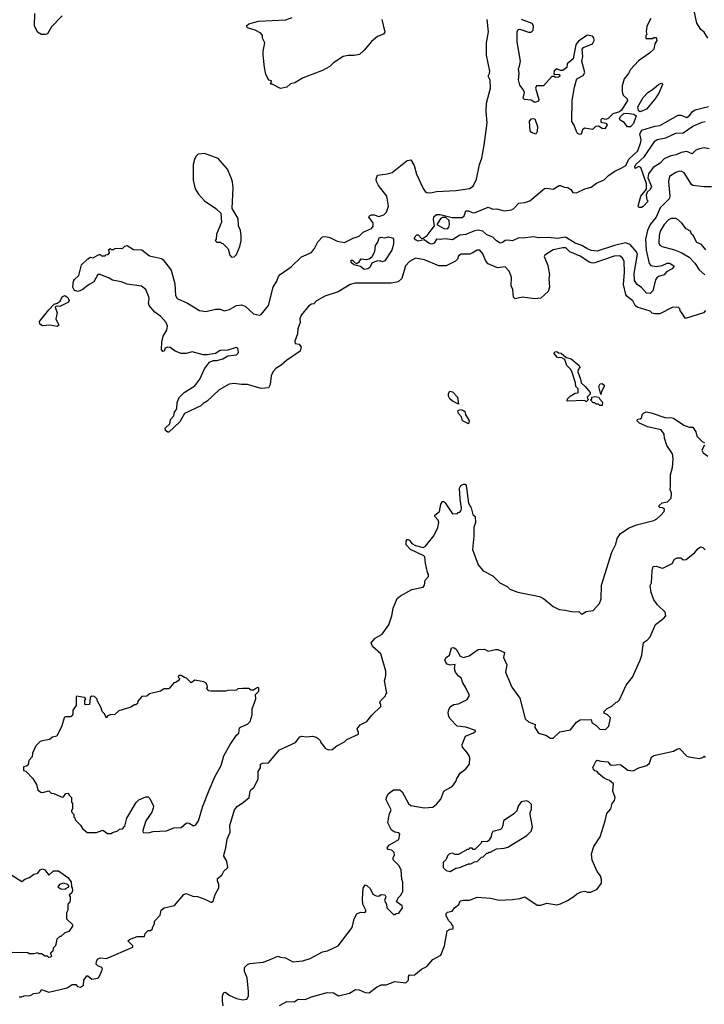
# Model space of a CAD drawing. Extents: x 2210602 to 2357277, y 510288 to 673808.
# Tile 382 of 464: x 2283369 to 2288947, y 658089 to 666114. Entities that reach past the tile are written whole.
import ezdxf

# ---------------------------------------------------------------- set-up
doc = ezdxf.new("R2010")
doc.units = 0

msp = doc.modelspace()

# ---------------------------------------------------------------- linework, layer by layer
at = {"layer": '0CON05XD'}
for points in [[(2288945, 666013.3), (2288920, 666035), (2288886, 666085), (2288856.7, 666225)], [(2283715, 666145.7), (2283628, 666055), (2283595, 666000), (2283577.3, 665992.7), (2283545, 665993.1), (2283513.2, 666013.2), (2283490, 666065), (2283492, 666165)], [(2288957, 663743), (2288940, 663725), (2288795, 663680), (2288750, 663745), (2288748.3, 663758.3), (2288735, 663770), (2288685, 663767.5), (2288585, 663717.5), (2288545, 663717.5), (2288523, 663723), (2288505, 663737.5), (2288400.3, 663770.3), (2288383.8, 663785), (2288363.9, 663823.9), (2288317.3, 663857.3), (2288307.5, 663875), (2288290, 663955), (2288296.9, 664056.9), (2288294.3, 664145), (2288281.3, 664171.3), (2288259.7, 664189.7), (2288213.4, 664186.6), (2288055, 664131.4), (2288035, 664130), (2288015, 664135.7), (2287935, 664187.1), (2287851.2, 664221.2), (2287817.5, 664255), (2287795, 664256), (2287715, 664238), (2287647.5, 664195), (2287643.3, 664185), (2287671.4, 664111.4), (2287685.8, 664035.8), (2287680.8, 664005), (2287686, 663935), (2287675, 663897.5), (2287615, 663843.3), (2287565, 663840), (2287465, 663853.3), (2287405, 663840), (2287393, 663853), (2287386.4, 663916.4), (2287372.5, 663945), (2287376, 664015), (2287356.2, 664065), (2287325, 664098.8), (2287262.3, 664092.3), (2287185, 664123.8), (2287166.2, 664145), (2287143.3, 664205), (2287117.5, 664235), (2287095, 664236.7), (2287055, 664210), (2287035, 664203.8), (2286965, 664202.5), (2286945, 664190), (2286937, 664163), (2286920, 664145), (2286845, 664107.5), (2286785, 664108), (2286667.2, 664157.2), (2286595, 664170), (2286545, 664143.3), (2286511.2, 664108.8), (2286483.3, 664005), (2286451.7, 663978.3), (2286395, 663968), (2286103.4, 663966.6), (2286062.5, 663955), (2285963.6, 663896.4), (2285855, 663860), (2285786.7, 663823.3), (2285765, 663797.5), (2285745, 663796.7), (2285725, 663782.5), (2285662.3, 663705), (2285651.5, 663675), (2285652.9, 663645), (2285635.5, 663595), (2285631.1, 663555), (2285609.2, 663495), (2285613.9, 663473.9), (2285645, 663468.8), (2285660.8, 663445), (2285655, 663413.3), (2285542.7, 663337.3), (2285500.5, 663299.5), (2285455, 663270), (2285434.2, 663245.8), (2285417.7, 663212.3), (2285408.3, 663141.7), (2285395, 663112.5), (2285335, 663107.5), (2285225, 663140), (2285175, 663140), (2285115, 663150), (2285075, 663143.3), (2284993.9, 663096.1), (2284897.5, 663005), (2284863.9, 662986.1), (2284843.6, 662966.4), (2284712.5, 662905), (2284673, 662837), (2284585, 662752.5), (2284575, 662752.5), (2284557.5, 662765), (2284553.8, 662785), (2284591.2, 662818.8), (2284596, 662855), (2284623.8, 662885), (2284630, 662915), (2284647.9, 662942.1), (2284651.1, 662995), (2284667.5, 663035), (2284707.5, 663075), (2284795, 663130), (2284836.7, 663185), (2284875, 663267.5), (2284915, 663322.5), (2284945, 663337.5), (2284975, 663336.7), (2285025, 663348.8), (2285065.9, 663374.1), (2285135, 663382.9), (2285150, 663395), (2285152, 663405), (2285145, 663436.7), (2285133.3, 663443.3), (2285065, 663420), (2285002.9, 663417.1), (2284965, 663392.5), (2284895, 663383.3), (2284863.6, 663383.6), (2284775, 663407.5), (2284725, 663392.5), (2284685, 663392.5), (2284635, 663413.3), (2284595, 663441.2), (2284575, 663446), (2284554.1, 663435.9), (2284545, 663412.5), (2284535, 663410), (2284524, 663425), (2284526, 663485), (2284538, 663535), (2284566.7, 663585), (2284573.3, 663615), (2284561.2, 663645), (2284518, 663695), (2284469.3, 663729.3), (2284423.8, 663785), (2284418, 663805), (2284424, 663835), (2284420.8, 663855), (2284396, 663915), (2284362.1, 663942.1), (2284245, 663957.8), (2284195, 663977.5), (2284125, 663991.8), (2284098.8, 664008.8), (2284025, 664037.5), (2284005, 664037.5), (2283972.7, 663977.3), (2283935, 663956.2), (2283878.8, 663911.2), (2283845, 663898.8), (2283816.4, 663906.4), (2283801.2, 663935), (2283807.7, 663982.3), (2283814.2, 663995.8), (2283849.5, 664030.5), (2283872.5, 664115), (2283924.1, 664165.9), (2283945, 664177.5), (2283965, 664172.5), (2284015, 664200), (2284025, 664200), (2284035, 664190), (2284065, 664190), (2284071.7, 664198.3), (2284088.3, 664201.7), (2284100, 664215), (2284098.3, 664228.3), (2284090, 664235), (2284105, 664250), (2284115, 664240), (2284135, 664240), (2284145, 664250), (2284165, 664252.5), (2284205, 664250), (2284225, 664267.5), (2284245, 664272.5), (2284295, 664242.5), (2284365, 664237.5), (2284425, 664190), (2284525, 664168.8), (2284538.3, 664158.3), (2284602.3, 664072.3), (2284632.1, 663962.1), (2284638.6, 663865), (2284652.8, 663842.8), (2284735, 663802.9), (2284833, 663743), (2284885, 663736), (2284965, 663753.8), (2285003.8, 663753.8), (2285035, 663742.5), (2285078.3, 663751.7), (2285135, 663784), (2285175, 663790.8), (2285205, 663778), (2285275, 663717.5), (2285323.3, 663706.7), (2285335, 663710), (2285395.6, 663784.4), (2285434.5, 663935.5), (2285465, 663983.3), (2285477.6, 664022.4), (2285491.7, 664038.3), (2285579.5, 664100.5), (2285665, 664180.6), (2285745, 664216), (2285771.1, 664248.9), (2285798.1, 664305), (2285835, 664344), (2285863.9, 664346.1), (2285895, 664340), (2285955, 664310), (2286015, 664296.9), (2286085, 664332.9), (2286135, 664348.8), (2286168.3, 664381.7), (2286235, 664413.3), (2286248.9, 664431.1), (2286249.7, 664459.7), (2286214.4, 664504.4), (2286218.8, 664515), (2286235.6, 664524.4), (2286257.5, 664525), (2286295, 664510.6), (2286335, 664524.3), (2286357.1, 664545), (2286374, 664595), (2286360, 664675), (2286292.7, 664762.7), (2286276.7, 664795), (2286273.3, 664815), (2286285, 664847.5), (2286365, 664856.7), (2286405, 664870), (2286525, 664967.5), (2286555, 664972.5), (2286583.3, 664925), (2286602, 664855), (2286657.3, 664737.3), (2286673, 664713), (2286687.5, 664705), (2286715, 664702.5), (2286765, 664714.2), (2286925, 664723.1), (2287035, 664738.5), (2287065, 664758), (2287091.4, 664815), (2287115.7, 664934.3), (2287133.8, 664985), (2287152.5, 665092.5), (2287178.1, 665275), (2287169.4, 665365), (2287172.9, 665435), (2287205.7, 665555), (2287202.7, 665622.7), (2287186.2, 665655), (2287198, 665675), (2287200, 665695), (2287171.9, 665825), (2287173.5, 665925), (2287188.6, 666015), (2287177.5, 666115)], [(2286318.8, 666115), (2286345, 666012.5), (2286334.1, 665995.9), (2286285, 665976.2), (2286234.3, 665935.7), (2286176.7, 665865), (2286138.3, 665831.7), (2286095, 665823.3), (2286046.4, 665823.6), (2286005, 665813.3), (2285925, 665763.3), (2285896.1, 665733.9), (2285835, 665700), (2285679.3, 665640.7), (2285609.5, 665600.5), (2285575, 665591.2), (2285545.9, 665564.1), (2285495, 665554), (2285425, 665590), (2285415, 665590), (2285410, 665595), (2285418.3, 665601.7), (2285420, 665615), (2285401.7, 665621.7), (2285390, 665635), (2285375, 665670), (2285362, 665725), (2285352.5, 665825), (2285352.7, 665857.3), (2285366.2, 665925), (2285346.2, 665965), (2285345.9, 665985.9), (2285333.6, 666003.6), (2285288.3, 666028.3), (2285225, 666047.5), (2285217.5, 666065), (2285235, 666080), (2285315, 666102.5), (2285535.9, 666114.1), (2285588, 666132)], [(2288512.5, 666125), (2288478.3, 666061.7), (2288472.5, 666015), (2288480, 665995), (2288470, 665985), (2288471.7, 665961.7), (2288525, 665960), (2288535, 665970), (2288555, 665970), (2288560, 665945), (2288543, 665917), (2288536.4, 665873.6), (2288499.3, 665840.7), (2288410.7, 665779.3), (2288345, 665707.5), (2288330, 665675), (2288295, 665632.5), (2288276.7, 665575), (2288277.5, 665525), (2288285, 665500), (2288318.3, 665468.3), (2288320, 665455), (2288273, 665377), (2288255, 665362.5), (2288203, 665347), (2288165, 665310), (2288145, 665300), (2288115, 665310), (2288103, 665297), (2288105, 665280), (2288145, 665270), (2288156.7, 665256.7), (2288137.5, 665225), (2288115, 665226.7), (2288085, 665247.5), (2288060, 665245), (2288035, 665220), (2287970.7, 665229.3), (2287953.9, 665216.1), (2287945, 665180), (2287935, 665177.5), (2287915, 665187.5), (2287905, 665202.5), (2287886.7, 665255), (2287868, 665285), (2287870, 665455), (2287888.8, 665565), (2287906.2, 665625), (2287915, 665636.2), (2287959.3, 665660.7), (2287972.5, 665685), (2287950, 665775), (2287956.7, 665815), (2287951.2, 665875), (2287962.3, 665887.7), (2288035, 665916.7), (2288050, 665945), (2288047, 665967), (2288035, 665980), (2287995, 665987.5), (2287925, 665942.5), (2287903.3, 665915), (2287896.7, 665895), (2287877.5, 665795), (2287830, 665755), (2287826.4, 665723.6), (2287795, 665700), (2287775, 665700), (2287745, 665712.5), (2287723.3, 665696.7), (2287721.7, 665671.7), (2287768.3, 665668.3), (2287770, 665655), (2287760, 665645), (2287735, 665642.5), (2287725, 665650), (2287705, 665650), (2287637.5, 665575), (2287580, 665575), (2287572.5, 665555), (2287600, 665465), (2287595, 665450), (2287565, 665440), (2287535, 665457.5), (2287483, 665463), (2287470, 665475), (2287481.7, 665521.7), (2287472.5, 665545), (2287445, 665580), (2287432.5, 665625), (2287437.5, 665675), (2287432.5, 665715), (2287442.5, 665735), (2287450, 665775), (2287421.2, 665935), (2287423.3, 666015), (2287430, 666035), (2287445, 666037.5), (2287515, 666012), (2287535, 666012), (2287551.7, 666028.3), (2287556.7, 666065), (2287545, 666082.5), (2287457, 666117)], [(2288976, 665965), (2288945, 666013.3)], [(2288425, 665363.3), (2288411.2, 665371.2), (2288406.9, 665405), (2288449.8, 665480.2), (2288487.8, 665522.2), (2288525, 665544.3), (2288575, 665585.8), (2288595, 665596), (2288603.3, 665593.3), (2288606, 665585), (2288576.8, 665515), (2288545, 665466.5), (2288475.8, 665384.2), (2288425, 665363.3)], [(2289005, 664751.9), (2288945, 664751.4), (2288855, 664764), (2288841.9, 664771.9), (2288782, 664865), (2288765, 664878), (2288745, 664879.2), (2288715, 664870), (2288663.8, 664835), (2288656, 664795), (2288665.5, 664675.5), (2288661.5, 664655), (2288588.8, 664581.2), (2288554.2, 664505.8), (2288505.3, 664444.7), (2288484.6, 664395), (2288468.6, 664325), (2288473.6, 664235), (2288496.6, 664126.6), (2288511.9, 664111.9), (2288555, 664102.5), (2288605, 664110), (2288645, 664130), (2288665, 664130.8), (2288702.5, 664105), (2288685.4, 664084.6), (2288640, 664060), (2288621.2, 664035), (2288575, 664022.1), (2288559.1, 664010.9), (2288549.6, 663995), (2288528.1, 663905), (2288505, 663882.2), (2288475, 663886), (2288435, 663930.6), (2288399.2, 663955), (2288379.5, 663989.5), (2288374.6, 664045), (2288402.2, 664202.2), (2288393.4, 664223.4), (2288342.9, 664282.9), (2288305, 664295.4), (2288215, 664274.6), (2288075, 664228.2), (2288025, 664232.3), (2287989.5, 664249.5), (2287949.2, 664275), (2287895, 664293.8), (2287815, 664342.8), (2287752.1, 664332.1), (2287675, 664340), (2287595, 664337.5), (2287555, 664345.6), (2287465, 664334.4), (2287435, 664337.1), (2287385, 664311.8), (2287345, 664318.6), (2287325, 664315.8), (2287302.7, 664297.3), (2287285, 664292), (2287255, 664311.2), (2287225, 664342), (2287175, 664360.8), (2287141.7, 664391.7), (2287105, 664398.7), (2287075, 664393.4), (2287005, 664363.5), (2286955, 664356.7), (2286895, 664320.6), (2286835, 664329.1), (2286795, 664322), (2286765, 664325.8), (2286745, 664293.3), (2286725, 664285.8), (2286702.6, 664292.6), (2286665, 664318.8), (2286615, 664308.6), (2286595, 664319.4), (2286582, 664335), (2286605, 664360.8), (2286615, 664360), (2286641.7, 664331.7), (2286655, 664332.5), (2286688.8, 664355), (2286722.3, 664397.7), (2286747.5, 664435), (2286739.2, 664485), (2286743, 664507), (2286764.2, 664525.8), (2286796.1, 664526.1), (2286892, 664502), (2286975, 664502.9), (2286991.2, 664515), (2287003.6, 664556.4), (2287025, 664556.2), (2287055, 664542), (2287075, 664540), (2287185, 664586), (2287225, 664570), (2287256.1, 664573.9), (2287315, 664557.5), (2287375, 664565.6), (2287395, 664575.8), (2287435, 664620), (2287485, 664624.3), (2287525, 664637.5), (2287645, 664739.2), (2287662.3, 664742.3), (2287715, 664733.8), (2287765, 664762.5), (2287775, 664762.5), (2287805, 664750), (2287835.9, 664745.9), (2287859.5, 664729.5), (2287876.4, 664706.4), (2287905, 664704.2), (2287975, 664736), (2288025, 664748), (2288068.7, 664781.3), (2288132.3, 664807.7), (2288167.5, 664845), (2288219.1, 664880.9), (2288269.2, 664905), (2288307.3, 664925), (2288332.2, 664977.8), (2288406.1, 665045), (2288430.5, 665115), (2288432.9, 665135), (2288420.8, 665185), (2288436.8, 665213.2), (2288545, 665247.1), (2288585, 665252.5), (2288735, 665336.2), (2288755, 665336.7), (2288805, 665316.7), (2288828.8, 665335), (2288850, 665365), (2288871.7, 665378.3), (2288982.7, 665407.3)], [(2288345, 665240), (2288322.1, 665242.1), (2288295, 665276.7), (2288262.5, 665295), (2288257.5, 665305), (2288263.6, 665326.4), (2288291.2, 665348.8), (2288316.4, 665353.6), (2288373.3, 665343.3), (2288391.7, 665331.7), (2288370.6, 665269.4), (2288345, 665240)], [(2287575, 665180), (2287540, 665195), (2287528.3, 665208.3), (2287523, 665287), (2287540, 665305), (2287555, 665310), (2287567, 665307), (2287587.5, 665245), (2287586.4, 665203.6), (2287575, 665180)], [(2288987.3, 665062.7), (2288945, 665069.4), (2288907.2, 665062.8), (2288879.2, 665050.8), (2288848.3, 665021.7), (2288805, 665040), (2288758.8, 665031.2), (2288717.3, 665012.7), (2288675, 665004), (2288621.1, 664978.9), (2288588.8, 664945), (2288531.5, 664908.5), (2288493.2, 664856.8), (2288488, 664825), (2288517.5, 664755), (2288505, 664730), (2288481.7, 664708.3), (2288472.5, 664685), (2288480, 664645), (2288490, 664635), (2288449.3, 664590.7), (2288435, 664583.3), (2288413, 664583), (2288407.5, 664595), (2288430, 664675), (2288477.5, 664732.5), (2288476.1, 664776.1), (2288428.8, 664908.8), (2288415, 664917.5), (2288382.5, 664902.5), (2288380, 664915), (2288390, 664935), (2288459.5, 665000.5), (2288543.3, 665125), (2288562.3, 665137.7), (2288635, 665152.5), (2288715, 665188.8), (2288775, 665192.5), (2288855, 665247.1), (2288930.7, 665279.3), (2288955, 665284.3)], [(2285095, 664180), (2285115, 664182.5), (2285135, 664200), (2285162.5, 664265), (2285172.5, 664315), (2285172.5, 664355), (2285167, 664397), (2285152.5, 664435), (2285147.5, 664495), (2285100, 664575), (2285107.5, 664745), (2285103, 664793), (2285092.5, 664825), (2285062.5, 664895), (2284985, 664982.5), (2284875, 665022.5), (2284823, 665017), (2284805, 665000), (2284792.5, 664975), (2284783.3, 664935), (2284783.3, 664805), (2284797.5, 664735), (2284825, 664692.5), (2284875, 664636.7), (2284966.1, 664576.1), (2285007, 664537), (2285012.5, 664465), (2284973, 664367), (2284970, 664325), (2284960, 664315), (2284975, 664300), (2285005, 664300), (2285011.7, 664291.7), (2285025, 664290), (2285067, 664247), (2285080, 664195), (2285095, 664180)], [(2286855, 664409.2), (2286866.3, 664423.7), (2286871.9, 664445), (2286867.7, 664477.7), (2286841.7, 664501.7), (2286815, 664502.5), (2286798.3, 664491.7), (2286767.5, 664445), (2286825, 664412.9), (2286855, 664409.2)], [(2288958.8, 664238.8), (2288923, 664283), (2288887, 664297), (2288857.5, 664355), (2288842.5, 664365), (2288835, 664390), (2288798.3, 664408.3), (2288763.3, 664455), (2288734.1, 664484.1), (2288715, 664493.8), (2288676.4, 664493.6), (2288655, 664483.8), (2288620, 664445), (2288588.3, 664391.7), (2288579.2, 664355), (2288576.2, 664295), (2288586.1, 664276.1), (2288602.5, 664265), (2288705, 664239.2), (2288757.7, 664217.7), (2288825, 664178.8), (2288869.1, 664129.1), (2288904.5, 664074.5), (2288951.2, 664035)], [(2286175, 664077.5), (2286145, 664102.5), (2286090, 664115), (2286070, 664135), (2286070, 664155), (2286080, 664155), (2286101.7, 664131.7), (2286115, 664127.5), (2286135, 664140), (2286150, 664165), (2286195, 664158.8), (2286216.1, 664163.9), (2286240, 664185), (2286262.5, 664225), (2286267.5, 664275), (2286287.7, 664302.3), (2286298, 664335), (2286315, 664342.5), (2286345, 664335.8), (2286375, 664344.2), (2286407.5, 664335), (2286414, 664325), (2286413.8, 664285), (2286400.8, 664235), (2286345, 664150), (2286325, 664140), (2286305, 664147.5), (2286275, 664146.7), (2286239.3, 664130.7), (2286222.5, 664095), (2286205, 664083.8), (2286175, 664077.5)], [(2283675, 663613.8), (2283615, 663624.3), (2283555, 663618.1), (2283532, 663632), (2283528.6, 663655), (2283605, 663750), (2283650, 663795), (2283675, 663802.5), (2283699.3, 663820.7), (2283714, 663856), (2283736.4, 663866.4), (2283760.8, 663850.8), (2283770.8, 663825), (2283766.9, 663813.1), (2283695, 663777.5), (2283665, 663780), (2283658.3, 663771.7), (2283674, 663725), (2283664, 663675), (2283686.2, 663625), (2283675, 663613.8)], [(2287985, 663000), (2287975, 663010), (2287830, 663005), (2287832.5, 663025), (2287853.3, 663046.7), (2287895, 663070), (2287918.3, 663071.7), (2287920, 663105), (2287900, 663125), (2287897.5, 663155), (2287867, 663247), (2287856.4, 663266.4), (2287827.5, 663295), (2287810, 663345), (2287787, 663357), (2287751.7, 663361.7), (2287720, 663395), (2287731.7, 663408.3), (2287745, 663410), (2287758.3, 663398.3), (2287780, 663395), (2287821.2, 663361.2), (2287861.2, 663351.2), (2287926.7, 663295), (2287931.7, 663278.3), (2287918.3, 663261.7), (2287917.5, 663245), (2287938.8, 663185), (2287943, 663153), (2287977.5, 663125), (2288017.5, 663075), (2288017.5, 663062.5), (2287993, 663037), (2288000, 663015), (2287985, 663000)], [(2288105, 663060), (2288088.8, 663125), (2288097.5, 663145), (2288115, 663150), (2288130, 663135), (2288130, 663125), (2288110, 663085), (2288105, 663060)], [(2286945, 662980), (2286895, 663005.7), (2286874.4, 663025), (2286863.2, 663046.8), (2286863.4, 663066.6), (2286872.7, 663087.3), (2286895, 663080), (2286935, 663038.8), (2286945, 662980)], [(2288115, 662970), (2288095, 662970), (2288085, 662980), (2288065, 662980), (2288055, 662990), (2288041.7, 662991.7), (2288020, 663015), (2288030, 663025), (2288031.7, 663038.3), (2288055, 663042.5), (2288088.3, 663038.3), (2288095, 663020), (2288117, 662997), (2288115, 662970)], [(2287025, 662820), (2286977.5, 662845), (2286968, 662878), (2286944, 662905), (2286940, 662925), (2286945, 662932.5), (2286963.3, 662936.7), (2286985, 662930), (2286995, 662920), (2287000, 662895), (2287030, 662845), (2287025, 662820)], [(2288671.7, 662318.3), (2288672.5, 662405), (2288687.5, 662465), (2288692.5, 662535), (2288687.5, 662575), (2288643, 662643), (2288623, 662703), (2288620, 662735), (2288595, 662770), (2288485, 662796.2), (2288420, 662825), (2288400, 662845), (2288401.7, 662858.3), (2288425, 662860), (2288438.3, 662871.7), (2288440, 662895), (2288451.7, 662908.3), (2288473, 662917), (2288515, 662910), (2288635, 662870), (2288675, 662872.5), (2288695, 662867.5), (2288779.3, 662809.3), (2288823.6, 662793.6), (2288855, 662793.3), (2288877.5, 662755), (2288885, 662720), (2288930, 662675), (2288947.5, 662665)], [(2288950, 662645), (2288926.7, 662605), (2288936.7, 662585), (2288975.9, 662555.9)], [(2283365, 658150), (2283385, 658150), (2283405, 658157.5), (2283455, 658160), (2283485, 658177.5), (2283527, 658183), (2283540, 658195), (2283545, 658210), (2283605, 658187.5), (2283755, 658222.5), (2283795, 658250), (2283825, 658250), (2283840, 658235), (2283865, 658227.5), (2283887.5, 658245), (2283890, 658285), (2283915, 658320), (2283925, 658320), (2283955, 658293.3), (2284005, 658301.2), (2284016.5, 658313.5), (2284042.5, 658375), (2284038.3, 658388.3), (2284005, 658402.5), (2283992.5, 658415), (2283993, 658437), (2284003.6, 658456.4), (2284025, 658467.5), (2284075, 658463.3), (2284290, 658555), (2284290, 658565), (2284250, 658605), (2284263, 658617), (2284325, 658640), (2284385, 658640), (2284390, 658665), (2284415, 658690), (2284435, 658690), (2284450, 658705), (2284450, 658715), (2284467.5, 658745), (2284467.5, 658765), (2284513.6, 658816.4), (2284520, 658855), (2284545, 658873.8), (2284630, 658895), (2284707, 658983), (2284725, 658992.5), (2284780.7, 658970.7), (2284816.1, 658966.1), (2284876.4, 658946.4), (2284925, 658920), (2284935, 658920), (2284945, 658930), (2284962.5, 658985), (2284991.7, 659038.3), (2284992.5, 659065), (2284980, 659095), (2284980, 659115), (2285015, 659142.5), (2285033.3, 659175), (2285063.3, 659205), (2285056, 659255), (2285033.3, 659295), (2285034, 659315), (2285049.2, 659365), (2285058, 659435), (2285083, 659493), (2285080, 659545), (2285118, 659675), (2285139.7, 659700.3), (2285193.3, 659735), (2285237.5, 659775), (2285247.5, 659825), (2285253.3, 659836.7), (2285277.5, 659855), (2285312.5, 659925), (2285312.5, 659985), (2285330, 660015), (2285330, 660045), (2285347, 660053), (2285395, 660056.7), (2285485, 660163.8), (2285615, 660223.3), (2285650.7, 660269.3), (2285665, 660274.4), (2285705, 660269.2), (2285755, 660273.8), (2285785, 660266.7), (2285800, 660255), (2285820, 660235), (2285820, 660225), (2285860, 660175), (2285885, 660162.5), (2285915, 660166.7), (2285953.9, 660196.1), (2286015, 660227.5), (2286035, 660247.5), (2286129.3, 660290.7), (2286130, 660305), (2286117.5, 660335), (2286142.7, 660367.3), (2286195.9, 660394.1), (2286237.5, 660445), (2286310, 660515), (2286310, 660535), (2286302.5, 660545), (2286308.3, 660561.7), (2286348.3, 660601.7), (2286351.7, 660618.3), (2286360, 660625), (2286342.5, 660725), (2286352.5, 660765), (2286352.5, 660805), (2286311.2, 660945), (2286243.3, 661005), (2286233.6, 661036.4), (2286265, 661072.5), (2286322.5, 661105), (2286377, 661183), (2286401.2, 661255), (2286412.7, 661317.3), (2286443.6, 661396.4), (2286471.7, 661418.3), (2286565, 661470), (2286655, 661490), (2286667.5, 661505), (2286673, 661547), (2286700, 661575), (2286700, 661595), (2286691.7, 661608.3), (2286674.1, 661684.1), (2286671.2, 661735), (2286662.5, 661745), (2286552.5, 661795), (2286517.5, 661835), (2286517.5, 661865), (2286525, 661877.5), (2286535, 661877.5), (2286545, 661872.5), (2286563.6, 661843.6), (2286595, 661827.5), (2286655, 661812.5), (2286675, 661822.5), (2286742.3, 661907.7), (2286776.2, 661975), (2286783.3, 662015), (2286777.5, 662035), (2286750, 662065), (2286750, 662075), (2286790, 662105), (2286800, 662165), (2286813, 662187), (2286825, 662186.7), (2286836.8, 662176.8), (2286895, 662087.5), (2286935, 662090), (2286941.7, 662098.3), (2286955, 662100), (2286967, 662113), (2286970, 662135), (2286956.9, 662205), (2286952.1, 662295), (2286962.7, 662317.3), (2286985, 662329.4), (2286997.5, 662327.5), (2287006.7, 662316.7), (2287024.4, 662174.4), (2287048, 662135), (2287061.7, 662081.7), (2287080, 662065), (2287082.5, 662015), (2287070, 661975), (2287070, 661905), (2287058.8, 661795), (2287105, 661670), (2287145, 661622.5), (2287225, 661580), (2287280, 661525), (2287340, 661495), (2287363, 661473), (2287427, 661447), (2287605, 661413.3), (2287636.1, 661396.1), (2287715, 661332.5), (2287765, 661307.5), (2287815, 661302.5), (2287875, 661287.5), (2287925, 661290), (2287945, 661272.5), (2287955, 661272.5), (2287985, 661290), (2288041.7, 661298.3), (2288092.5, 661355), (2288106.7, 661395), (2288110, 661505), (2288193.3, 661775), (2288225, 661840), (2288236.7, 661885), (2288264.1, 661925.9), (2288335, 661973.3), (2288395, 661996.7), (2288535, 662032.5), (2288560, 662045), (2288593, 662077), (2288620, 662105), (2288622.5, 662125), (2288606.7, 662136.7), (2288585, 662137.5), (2288577.5, 662145), (2288580, 662155), (2288605, 662176.2), (2288647.5, 662185), (2288677.5, 662215), (2288680, 662255), (2288670, 662285), (2288671.7, 662318.3)], [(2285026.2, 658075), (2285020, 658115), (2285021.7, 658158.3), (2285032.5, 658185), (2285045, 658187.5), (2285075, 658163.3), (2285136.1, 658136.1), (2285186.1, 658123.9), (2285220.7, 658129.3), (2285233.8, 658155), (2285234.1, 658194.1), (2285220.8, 658305), (2285200, 658355), (2285201.7, 658388.3), (2285225, 658412.5), (2285245, 658422.5), (2285355, 658430.8), (2285428.3, 658461.7), (2285471.7, 658481.7), (2285495, 658472), (2285535, 658468), (2285595, 658434), (2285675, 658442), (2285735, 658462), (2285835, 658517.1), (2285877.5, 658525), (2285962.5, 658565), (2286078.8, 658715), (2286093.8, 658785), (2286116.7, 658825), (2286145, 658840), (2286175, 658837.5), (2286190, 658845), (2286190, 658855), (2286163.6, 658903.6), (2286161.2, 658945), (2286166, 659034), (2286185, 659062.5), (2286198.3, 659058.3), (2286223.9, 659033.9), (2286247, 658987), (2286273, 658973), (2286295, 658970), (2286315, 658982.5), (2286345, 658980), (2286352.5, 658965), (2286340, 658935), (2286357.5, 658905), (2286360, 658875), (2286415, 658820), (2286425, 658820), (2286435, 658830), (2286458.3, 658831.7), (2286487.5, 658875), (2286485, 658890), (2286440, 658925), (2286453, 658957), (2286478.3, 658981.7), (2286481.7, 658998.3), (2286490, 659005), (2286490, 659085), (2286482.5, 659105), (2286477.5, 659185), (2286459.3, 659219.3), (2286412.5, 659265), (2286412.5, 659285), (2286422.5, 659305), (2286420, 659325), (2286400, 659345), (2286371.7, 659351.7), (2286363, 659363), (2286365, 659370), (2286381.7, 659388.3), (2286457.7, 659432.3), (2286466.7, 659475), (2286457, 659487), (2286425, 659492.5), (2286397, 659507), (2286368.3, 659568.3), (2286378.3, 659631.7), (2286396.7, 659675), (2286354.1, 659754.1), (2286356.2, 659775), (2286370, 659805), (2286413.6, 659836.4), (2286465, 659837.5), (2286485, 659820), (2286536.4, 659726.4), (2286555, 659710), (2286665, 659691.2), (2286735, 659696.2), (2286765, 659720), (2286799.2, 659760.8), (2286824.4, 659825.6), (2286894.2, 659865.8), (2286923.8, 659905), (2286930.5, 659929.5), (2286960, 659975), (2287005, 660007.5), (2287033.3, 660045), (2287036.2, 660095), (2287030, 660115), (2287012.5, 660145), (2286976.7, 660185), (2286973.9, 660206.1), (2287000, 660275), (2287067.7, 660302.3), (2287082.5, 660315), (2287081.7, 660321.7), (2287005, 660347.5), (2286934.5, 660354.5), (2286877.5, 660415), (2286864.2, 660435), (2286860, 660465), (2286865, 660492.5), (2286880, 660515), (2286905, 660532.5), (2286945, 660537.5), (2287016.1, 660573.9), (2287032.5, 660605), (2287002.5, 660675), (2286978.3, 660708.3), (2286965, 660750), (2286943.6, 660763.6), (2286920, 660795), (2286912.5, 660825), (2286918.3, 660858.3), (2286875, 660852.5), (2286851.7, 660861.7), (2286840, 660875), (2286833.6, 660896.4), (2286842.5, 660915), (2286870, 660935), (2286887, 660993), (2286905, 660996.7), (2286925, 660983.3), (2286957, 660927), (2286985, 660916.7), (2287030.7, 660929.3), (2287105, 660980), (2287155, 660982.5), (2287185, 660967.5), (2287245, 660981.2), (2287265, 660980), (2287320, 660955), (2287310, 660915), (2287338.8, 660855), (2287326.7, 660795), (2287380, 660675), (2287443.3, 660585), (2287487.5, 660415), (2287515, 660390), (2287568.3, 660368.3), (2287567.5, 660345), (2287595, 660300), (2287655, 660282.5), (2287695, 660257.5), (2287715, 660257.5), (2287769.3, 660310.7), (2287857.5, 660325), (2287905, 660387.5), (2287935, 660406.7), (2288025, 660410), (2288030, 660385), (2288063, 660363), (2288095, 660330), (2288141.7, 660328.3), (2288170, 660355), (2288182.5, 660425), (2288158.3, 660448.3), (2288131.7, 660461.7), (2288130, 660475), (2288155, 660500), (2288195, 660517.5), (2288225, 660550), (2288240, 660555), (2288255, 660570), (2288309.2, 660690.8), (2288362, 660755), (2288424, 660895), (2288438, 660935), (2288453, 661037), (2288485, 661058.8), (2288505, 661083.3), (2288548.8, 661185), (2288617.5, 661235), (2288632.5, 661255), (2288627.5, 661285), (2288566.7, 661345), (2288535.9, 661385.9), (2288513.3, 661445), (2288507, 661503), (2288516.7, 661525), (2288521.7, 661621.7), (2288531.7, 661658.3), (2288555, 661660), (2288603.6, 661643.6), (2288615, 661646.7), (2288685, 661682.5), (2288704.1, 661715.9), (2288725, 661728.8), (2288757, 661727), (2288775, 661712.5), (2288800, 661715), (2288869.3, 661770.7), (2288895, 661802.5), (2288915, 661816.7), (2288935, 661812.5), (2288955, 661792.5)], [(2284115, 659480), (2284125, 659490), (2284168.3, 659501.7), (2284183, 659517), (2284205, 659520), (2284225, 659540), (2284242.5, 659605), (2284317, 659733), (2284340, 659755), (2284395, 659780), (2284415, 659780), (2284430, 659765), (2284457.5, 659705), (2284457, 659687), (2284446.1, 659653.9), (2284397.5, 659585), (2284372.5, 659505), (2284375, 659490), (2284415, 659487.5), (2284455, 659497.5), (2284565, 659502.5), (2284625, 659527.5), (2284685, 659530), (2284727, 659567), (2284750, 659565), (2284783.6, 659543.6), (2284805, 659552.5), (2284825.8, 659584.2), (2284860, 659705), (2284911.2, 659835), (2284958.3, 659941.7), (2285010, 660035), (2285033.3, 660115), (2285083.3, 660205), (2285135, 660282.5), (2285155, 660300), (2285158.3, 660341.7), (2285168.3, 660348.3), (2285225, 660373.3), (2285245.9, 660394.1), (2285263, 660447), (2285263.6, 660496.4), (2285291.7, 660578.3), (2285290, 660615), (2285318.3, 660641.7), (2285318.3, 660668.3), (2285305, 660670), (2285275, 660650), (2285255, 660650), (2285231.7, 660661.7), (2285185, 660662.5), (2285145, 660660), (2285135, 660650), (2285065, 660647.5), (2285045, 660640), (2284925, 660640), (2284910, 660645), (2284890, 660665), (2284900, 660675), (2284897, 660687), (2284887.5, 660705), (2284867.7, 660717.7), (2284795, 660730), (2284765, 660710), (2284728.3, 660748.3), (2284711.7, 660751.7), (2284685, 660770), (2284665, 660770), (2284660, 660755), (2284670, 660745), (2284668.3, 660731.7), (2284638.3, 660711.7), (2284625, 660710), (2284585, 660660), (2284545, 660660), (2284515, 660640), (2284425, 660620), (2284405, 660600), (2284363, 660597), (2284331.7, 660558.3), (2284328.3, 660541.7), (2284315, 660530), (2284305, 660530), (2284275, 660510), (2284175, 660480), (2284145, 660450), (2284105, 660447.5), (2284085, 660440), (2284075, 660420), (2284060, 660455), (2284040, 660475), (2284033.3, 660505), (2284000, 660565), (2284000, 660575), (2283978.3, 660598.3), (2283955, 660600), (2283941.7, 660588.3), (2283938.3, 660531.7), (2283905, 660530), (2283900, 660535), (2283900, 660565), (2283908.3, 660578.3), (2283895, 660590), (2283835, 660600), (2283830, 660595), (2283830, 660525), (2283802.5, 660485), (2283802.5, 660455), (2283795, 660440), (2283783, 660433), (2283738.3, 660431.7), (2283730, 660425), (2283711.7, 660358.3), (2283670, 660275), (2283635, 660266.7), (2283611.7, 660248.3), (2283555, 660237.5), (2283535, 660230), (2283500, 660195), (2283472.5, 660135), (2283470, 660105), (2283443, 660077), (2283438.3, 660041.7), (2283425, 660030), (2283400, 660025), (2283400, 659995), (2283418.3, 659988.3), (2283475, 659930), (2283505, 659880), (2283516.7, 659835), (2283545, 659816.2), (2283565, 659816.7), (2283605, 659830), (2283625, 659810), (2283647, 659807), (2283715, 659777.5), (2283725, 659780), (2283745, 659807.5), (2283765, 659810), (2283770, 659795), (2283790, 659775), (2283790, 659735), (2283800, 659725), (2283800, 659685), (2283790, 659665), (2283793, 659653), (2283810, 659635), (2283810, 659615), (2283818.3, 659608.3), (2283821.7, 659591.7), (2283865, 659550), (2283880.7, 659520.7), (2283918.3, 659488.3), (2283995, 659490), (2284045, 659507.5), (2284085, 659480), (2284115, 659480)], [(2285485, 658080), (2285545, 658112.5), (2285605, 658107.5), (2285638.3, 658131.7), (2285695, 658127.5), (2285745, 658148.8), (2285875, 658186.2), (2285925, 658181.2), (2285965, 658156.7), (2286055, 658178.8), (2286105, 658208), (2286135, 658206), (2286185, 658183.8), (2286215, 658183.3), (2286275, 658228.8), (2286315, 658246.7), (2286355, 658247.5), (2286425, 658273.3), (2286516.1, 658263.9), (2286537.5, 658285), (2286537.5, 658315), (2286545, 658330), (2286585, 658327.5), (2286595, 658333.3), (2286642.5, 658375), (2286685, 658397.5), (2286735, 658453.3), (2286800.7, 658489.3), (2286830, 658565), (2286853, 658687), (2286875, 658700), (2286900, 658705), (2286900, 658725), (2286891.7, 658731.7), (2286888.3, 658748.3), (2286863, 658773), (2286843.6, 658813.6), (2286845, 658830), (2286855, 658840), (2286893, 658847), (2286912.5, 658875), (2286947.7, 658902.3), (2286958.8, 658931.2), (2286985, 658938), (2287035, 658936.2), (2287095, 658962.9), (2287205, 658953.1), (2287275, 658938.6), (2287385, 658942.5), (2287445, 658952), (2287485, 658965.7), (2287585, 658898), (2287615, 658897.5), (2287665, 658912.9), (2287745, 658900.8), (2287775, 658908), (2287832.5, 658935), (2287883.6, 658966.4), (2287905, 658986.7), (2287943.6, 659006.4), (2287975, 659010), (2287995, 659002.5), (2288023, 659003), (2288075, 659027.5), (2288110, 659075), (2288110, 659105), (2288100, 659135), (2288075, 659170), (2288033.6, 659263.6), (2288026.7, 659315), (2288046.7, 659375), (2288097.5, 659455), (2288140, 659585), (2288153.3, 659645), (2288185, 659682.5), (2288197.5, 659725), (2288215, 659750), (2288220, 659775), (2288202, 659825), (2288206.4, 659886.4), (2288175, 659913.3), (2288135, 659930), (2288087, 659967), (2288075, 659987.5), (2288055, 659992.5), (2288043.3, 660005), (2288040, 660015), (2288046.7, 660035), (2288065, 660072.5), (2288075, 660080), (2288105, 660070), (2288160, 660065), (2288181.2, 660041.2), (2288195, 660036.7), (2288265, 660042.5), (2288325, 659996.7), (2288368.3, 659991.7), (2288415, 660016.7), (2288480, 660035), (2288500, 660055), (2288517, 660103), (2288535, 660116.7), (2288695, 660153.3), (2288728.3, 660171.7), (2288745, 660172.5), (2288805, 660112.5), (2288820, 660105), (2288905, 660092.5), (2288935, 660100), (2288945, 660110), (2288955, 660100)], [(2286875, 659172.5), (2286923, 659197), (2286955, 659202.5), (2287025, 659232.5), (2287045, 659232.5), (2287075, 659250), (2287097, 659253), (2287131.7, 659288.3), (2287145, 659290), (2287175, 659320), (2287185, 659320), (2287195, 659330), (2287205, 659330), (2287253, 659357), (2287315, 659360), (2287345, 659370), (2287500, 659465), (2287535, 659500), (2287547.5, 659535), (2287527.5, 659635), (2287530, 659665), (2287540, 659675), (2287538.3, 659718.3), (2287518.3, 659738.3), (2287497, 659747), (2287455, 659740), (2287430, 659705), (2287420, 659665), (2287395, 659640), (2287310, 659585), (2287306.7, 659545), (2287297.5, 659525), (2287285.9, 659514.1), (2287225, 659497.5), (2287212.5, 659475), (2287210, 659455), (2287189.3, 659420.7), (2287175, 659412.5), (2287133, 659417), (2287128.3, 659401.7), (2287078.3, 659351.7), (2287065, 659350), (2287055, 659360), (2287035, 659360), (2287028.3, 659351.7), (2287015, 659350), (2286945, 659310), (2286915, 659310), (2286895, 659320), (2286870, 659315), (2286855, 659300), (2286845, 659270), (2286820, 659245), (2286820, 659205), (2286845, 659180), (2286875, 659172.5)], [(2283295, 659146.7), (2283385, 659090), (2283411.7, 659108.3), (2283448.3, 659121.7), (2283485, 659150), (2283515, 659157.5), (2283534, 659186), (2283555, 659193.3), (2283573.9, 659183.9), (2283605, 659142.5), (2283645, 659176.2), (2283685, 659177.5), (2283761.7, 659121.7), (2283787, 659087), (2283790, 659045), (2283797, 659037), (2283800, 659015), (2283793, 658997), (2283772.5, 658977.5), (2283780, 658965), (2283780, 658935), (2283777, 658923), (2283760, 658905), (2283760, 658855), (2283750, 658835), (2283750, 658785), (2283798.3, 658738.3), (2283800, 658725), (2283768.3, 658681.7), (2283735, 658670), (2283705, 658640), (2283695, 658640), (2283671.7, 658618.3), (2283660, 658565), (2283640, 658545), (2283638.3, 658521.7), (2283620, 658505), (2283628.3, 658481.7), (2283618.3, 658471.7), (2283605, 658470), (2283595, 658480), (2283575, 658480), (2283545, 658500), (2283525, 658500), (2283517.5, 658507.5), (2283485, 658500), (2283445, 658500), (2283435, 658507.5), (2283308.3, 658511.7)], [(2283735, 659027.5), (2283745, 659032.5), (2283770, 659045), (2283770, 659055), (2283760, 659065), (2283726.1, 659076.1), (2283693.9, 659066.1), (2283680, 659045), (2283705, 659030), (2283735, 659027.5)]]:
    msp.add_lwpolyline(points, dxfattribs=at)

doc.saveas('drawing.dxf')
